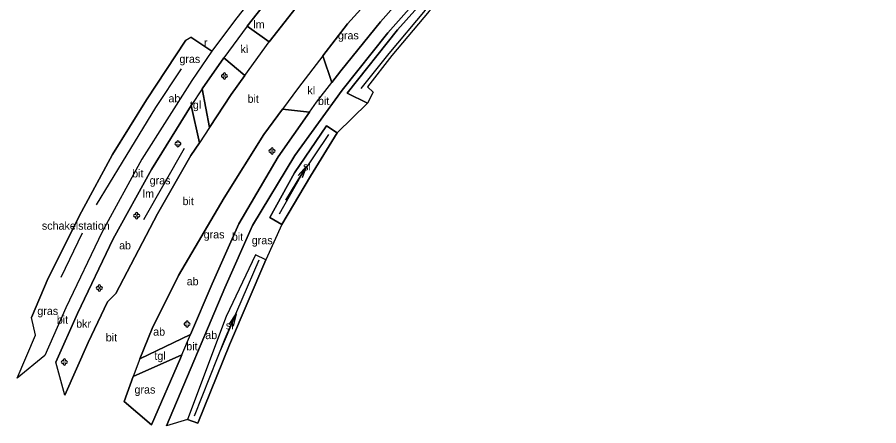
# Model space of a CAD drawing. Extents: x 154825 to 158680, y 370717 to 378075.
# Drawn here: x 156800.6 to 156908.2, y 372365.6 to 372416.7 of the extents above; entities that cross this region are included whole.
import ezdxf

# ---------------------------------------------------------------- set-up
doc = ezdxf.new("R2010")
doc.units = 0
for name, color, linetype in [('ab zonder kabel', 7, 'Continuous'), ('bitumenverharding(vs)', 7, 'Continuous'), ('boom', 7, 'Continuous'), ('brandkr(bovengr)', 7, 'Continuous'), ('breuklijn', 7, 'Continuous'), ('grazige vegetatie(vs)', 7, 'Continuous'), ('greppel - midden sloot', 7, 'Continuous'), ('insteek sloot', 7, 'Continuous'), ('klinkerverharding(vs)', 7, 'Continuous'), ('maaiveldlijn algemeen - gesloten verharding', 7, 'Continuous'), ('maaiveldlijn algemeen - verharding algemeen', 7, 'Continuous'), ('raster - hek', 7, 'Continuous'), ('rioolput(z_inl)', 7, 'Continuous'), ('schakelstation(vs)', 7, 'Continuous'), ('sloot(vs)', 7, 'Continuous'), ('stroomrichting  watergangen', 7, 'Continuous'), ('tegelverh(vs)', 7, 'Continuous'), ('verlichtingsobject', 7, 'Continuous'), ('vlak_Grazige_vegetatie', 7, 'Continuous')]:
    doc.layers.add(name, color=color, linetype=linetype)

msp = doc.modelspace()

# ---------------------------------------------------------------- linework, layer by layer
at = {"layer": 'boom'}
for centre in [(156826.47, 372409.36), (156820.66, 372400.88), (156832.42, 372399.98), (156815.51, 372391.9), (156810.85, 372382.85), (156821.81, 372378.33), (156806.48, 372373.59)]:
    msp.add_circle(centre, 0.006, dxfattribs=at)
for centre, start, end in [((156826.47, 372409.58), 312.075, 227.925), ((156826.25, 372409.36), 42.075, 317.925), ((156826.47, 372409.13), 132.075, 47.925), ((156826.69, 372409.36), 222.075, 137.925), ((156820.43, 372400.88), 42.075, 317.925), ((156820.66, 372401.1), 312.075, 227.925), ((156820.88, 372400.88), 222.075, 137.925), ((156820.66, 372400.66), 132.075, 47.925), ((156832.19, 372399.98), 42.075, 317.925), ((156832.42, 372400.2), 312.075, 227.925), ((156832.64, 372399.98), 222.075, 137.925), ((156832.42, 372399.75), 132.075, 47.925), ((156815.29, 372391.9), 42.075, 317.925), ((156815.51, 372392.12), 312.075, 227.925), ((156815.51, 372391.67), 132.075, 47.925), ((156815.73, 372391.9), 222.075, 137.925), ((156810.62, 372382.85), 42.075, 317.925), ((156810.85, 372383.07), 312.075, 227.925), ((156810.85, 372382.62), 132.075, 47.925), ((156811.07, 372382.85), 222.075, 137.925), ((156821.58, 372378.33), 42.075, 317.925), ((156821.81, 372378.56), 312.075, 227.925), ((156822.03, 372378.33), 222.075, 137.925), ((156821.81, 372378.11), 132.075, 47.925), ((156806.25, 372373.59), 42.075, 317.925), ((156806.48, 372373.82), 312.075, 227.925), ((156806.48, 372373.37), 132.075, 47.925), ((156806.7, 372373.59), 222.075, 137.925)]:
    msp.add_arc(centre, 0.158, start, end, dxfattribs=at)
at = {"layer": 'breuklijn'}
msp.add_lwpolyline([(156816.39, 372391.42), (156821.5, 372400.35)], dxfattribs=at)
at = {"layer": 'greppel - midden sloot'}
for points in [[(156863.71, 372430.52), (156858.89, 372425.63), (156851.56, 372417.6), (156847, 372412.16), (156843.52, 372407.79)], [(156810.51, 372393.26), (156813.76, 372398.59), (156817.91, 372405.4), (156821.11, 372410.25)], [(156833.37, 372392.14), (156836.02, 372396.83), (156839.51, 372402.03)], [(156806.06, 372384.2), (156808.74, 372389.73)], [(156822.73, 372366.88), (156826.56, 372376.53), (156830.8, 372386.38)], [(156800.59, 372371.59), (156802.86, 372376.97)]]:
    msp.add_lwpolyline(points, dxfattribs=at)
at = {"layer": 'insteek sloot'}
for points in [[(156844.35, 372405.96), (156841.82, 372407.21), (156848.11, 372415.14), (156854.97, 372422.83), (156861.15, 372429.18), (156863.97, 372431.81), (156864.52, 372431.37), (156864.84, 372430.88), (156859.39, 372425.3), (156852.03, 372417.46), (156847.38, 372411.94), (156844.36, 372407.99), (156845.03, 372407.34)], [(156832.16, 372391.66), (156833.64, 372390.8), (156837.24, 372396.82), (156840.54, 372402.25), (156839.23, 372403.11), (156835.23, 372397.24), (156832.16, 372391.66)], [(156821.85, 372366.41), (156823.16, 372365.94), (156827.1, 372375.74), (156831.63, 372386.36), (156830.35, 372386.98), (156826.67, 372379.27), (156821.85, 372366.41)]]:
    msp.add_lwpolyline(points, dxfattribs=at)
at = {"layer": 'maaiveldlijn algemeen - gesloten verharding'}
for points in [[(156908.52, 372464.53), (156898.44, 372458.84), (156897.09, 372458.03), (156894.3, 372456.31), (156889.29, 372453.07), (156884.66, 372450.07), (156874.8, 372442.6), (156871.75, 372440.11), (156866.81, 372435.59), (156866.44, 372435.25), (156862.3, 372431.22), (156854.27, 372423.1), (156846.87, 372414.74), (156841.18, 372407.59), (156835.27, 372399.43), (156829.96, 372390.65), (156826.51, 372382.86), (156819.22, 372365.62)], [(156874.01, 372446.71), (156867.89, 372441.58), (156865.57, 372439.51), (156863.22, 372437.42), (156859.67, 372434.25), (156849.25, 372424.08), (156841.84, 372415.9), (156838.75, 372411.86), (156835.74, 372407.91), (156833.73, 372405.21)], [(156837.09, 372404.83), (156837.97, 372406.1), (156839.88, 372408.53), (156841.03, 372409.99), (156845.95, 372416.15), (156852.8, 372423.89), (156859.89, 372431.25), (156865.84, 372436.92), (156868.28, 372439.16), (156869.71, 372440.47), (156874.33, 372444.38)], [(156832.08, 372413.63), (156838.79, 372422.27), (156843.29, 372427.87), (156847.08, 372431.87)], [(156841.47, 372430.51), (156836.8, 372425.13), (156829.33, 372415.61)], [(156830.72, 372420.1), (156827.85, 372416.43), (156824.9, 372412.46)], [(156829.33, 372415.61), (156826.4, 372411.63)], [(156824.61, 372402.92), (156827.32, 372407.04), (156829.04, 372409.41), (156832.08, 372413.63)], [(156824.9, 372412.46), (156822.4, 372408.8), (156816.16, 372398.94), (156811.2, 372389.88), (156806.65, 372380.39), (156804.05, 372374.39)], [(156826.4, 372411.63), (156823.69, 372407.75)], [(156823.69, 372407.75), (156822.3, 372405.65)], [(156822.3, 372405.65), (156817.35, 372397.68), (156812.57, 372389.01), (156808.13, 372379.66), (156805.42, 372373.59)], [(156833.73, 372405.21), (156831.38, 372402.04), (156826.44, 372394.11), (156820.74, 372384.4), (156817.46, 372377.8), (156815.92, 372374), (156815.08, 372371.77), (156813.94, 372368.66)], [(156817.37, 372365.76), (156820.99, 372374.09), (156821.15, 372374.48), (156822.25, 372377.05), (156824.94, 372383.36), (156828.27, 372390.87), (156833.18, 372399.26), (156837.09, 372404.83)], [(156824.61, 372402.92), (156823.36, 372401.02)], [(156806.54, 372369.45), (156809.45, 372376.04), (156811.85, 372381.14), (156812.91, 372382.17), (156818.11, 372392.12), (156822.29, 372399.41), (156823.36, 372401.02)]]:
    msp.add_lwpolyline(points, dxfattribs=at)
at = {"layer": 'maaiveldlijn algemeen - verharding algemeen'}
for points in [[(156829.33, 372415.61), (156832.08, 372413.63)], [(156824.9, 372412.46), (156822.27, 372414.2)], [(156838.75, 372411.86), (156839.88, 372408.53)], [(156829.04, 372409.41), (156826.4, 372411.63)], [(156823.69, 372407.75), (156824.61, 372402.92)], [(156823.36, 372401.02), (156822.3, 372405.65)], [(156837.09, 372404.83), (156833.73, 372405.21)], [(156815.92, 372374), (156822.25, 372377.05)], [(156821.15, 372374.48), (156815.08, 372371.77)], [(156813.94, 372368.66), (156817.37, 372365.76)]]:
    msp.add_lwpolyline(points, dxfattribs=at)
at = {"layer": 'raster - hek'}
msp.add_lwpolyline([(156821.63, 372413.85), (156816.73, 372406.38), (156812.48, 372399.55), (156808.63, 372392.36), (156804.46, 372384.09), (156802.39, 372379.16)], dxfattribs=at)
at = {"layer": 'stroomrichting  watergangen'}
for p, q in [((156834.15, 372393.83), (156836.74, 372398.1)), ((156836.72, 372398.09), (156835.68, 372396.9)), ((156836.74, 372398.1), (156836.17, 372396.63)), ((156825.96, 372375.03), (156827.92, 372379.62)), ((156827.9, 372379.61), (156827.04, 372378.29)), ((156827.92, 372379.62), (156827.56, 372378.08))]:
    msp.add_line(p, q, dxfattribs=at)
at = {"layer": 'vlak_Grazige_vegetatie'}
for points in [[(156841.03, 372409.99), (156839.88, 372408.53), (156838.75, 372411.86), (156841.84, 372415.9), (156849.25, 372424.08), (156859.67, 372434.25), (156863.22, 372437.42), (156865.84, 372436.92), (156859.89, 372431.25), (156852.8, 372423.89), (156845.95, 372416.15)], [(156845.03, 372407.34), (156844.35, 372405.96), (156841.82, 372407.21), (156848.11, 372415.14), (156854.97, 372422.83), (156861.15, 372429.18), (156863.97, 372431.81), (156864.52, 372431.37), (156864.84, 372430.88), (156859.39, 372425.3), (156852.03, 372417.46), (156847.38, 372411.94), (156844.36, 372407.99)], [(156838.79, 372422.27), (156832.08, 372413.63), (156829.33, 372415.61), (156836.8, 372425.13), (156841.47, 372430.51), (156843.29, 372427.87)], [(156804.05, 372374.39), (156800.59, 372371.59), (156802.86, 372376.97), (156802.39, 372379.16), (156804.46, 372384.09), (156808.63, 372392.36), (156812.48, 372399.55), (156816.73, 372406.38), (156821.63, 372413.85), (156822.27, 372414.2), (156824.9, 372412.46), (156822.4, 372408.8), (156816.16, 372398.94), (156811.2, 372389.88), (156806.65, 372380.39)], [(156827.32, 372407.04), (156824.61, 372402.92), (156823.69, 372407.75), (156826.4, 372411.63), (156829.04, 372409.41)], [(156809.45, 372376.04), (156806.54, 372369.45), (156805.42, 372373.59), (156808.13, 372379.66), (156812.57, 372389.01), (156817.35, 372397.68), (156822.3, 372405.65), (156823.36, 372401.02), (156822.29, 372399.41), (156818.11, 372392.12), (156812.91, 372382.17), (156811.85, 372381.14)], [(156822.25, 372377.05), (156815.92, 372374), (156817.46, 372377.8), (156820.74, 372384.4), (156826.44, 372394.11), (156831.38, 372402.04), (156833.73, 372405.21), (156837.09, 372404.83), (156833.18, 372399.26), (156828.27, 372390.87), (156824.94, 372383.36)], [(156837.24, 372396.82), (156833.64, 372390.8), (156832.16, 372391.66), (156835.23, 372397.24), (156839.23, 372403.11), (156840.54, 372402.25)], [(156820.99, 372374.09), (156817.37, 372365.76), (156813.94, 372368.66), (156815.08, 372371.77), (156821.15, 372374.48)]]:
    msp.add_lwpolyline(points, close=True, dxfattribs=at)
msp.add_lwpolyline([(156854.97, 372422.83), (156848.11, 372415.14), (156841.82, 372407.21), (156844.35, 372405.96), (156840.54, 372402.25), (156839.23, 372403.11), (156835.23, 372397.24), (156832.16, 372391.66), (156833.64, 372390.8), (156831.63, 372386.36), (156827.1, 372375.74), (156823.16, 372365.94), (156821.85, 372366.41), (156819.22, 372365.62), (156826.51, 372382.86), (156829.96, 372390.65), (156835.27, 372399.43), (156841.18, 372407.59), (156846.87, 372414.74), (156854.27, 372423.1)], dxfattribs=at)

# ---------------------------------------------------------------- texts
at = {"layer": 'ab zonder kabel'}
for p in [(156819.48, 372406.06), (156813.31, 372387.68), (156821.76, 372383.19), (156817.57, 372376.89), (156824.08, 372376.46)]:
    msp.add_text('ab', height=1, dxfattribs=at).set_placement(p)
at = {"layer": 'bitumenverharding(vs)'}
for p in [(156829.36, 372406.01), (156838.16, 372405.74), (156814.94, 372396.68), (156821.24, 372393.21), (156827.4, 372388.76), (156805.53, 372378.39), (156811.65, 372376.17), (156821.71, 372375.06)]:
    msp.add_text('bit', height=1, dxfattribs=at).set_placement(p)
at = {"layer": 'brandkr(bovengr)'}
msp.add_text('bkr', height=1, dxfattribs=at).set_placement((156807.95, 372377.89))
at = {"layer": 'grazige vegetatie(vs)'}
for p in [(156840.65, 372413.94), (156820.85, 372410.99), (156817.13, 372395.81), (156823.88, 372389.05), (156829.89, 372388.32), (156803.1, 372379.48), (156815.24, 372369.65)]:
    msp.add_text('gras', height=1, dxfattribs=at).set_placement(p)
at = {"layer": 'klinkerverharding(vs)'}
msp.add_text('kl', height=1, rotation=1.1458, dxfattribs=at).set_placement((156828.49, 372412.22))
msp.add_text('kl', height=1, dxfattribs=at).set_placement((156836.84, 372407.06))
at = {"layer": 'rioolput(z_inl)'}
msp.add_text('r', height=1, dxfattribs=at).set_placement((156823.93, 372413.05))
at = {"layer": 'schakelstation(vs)'}
msp.add_text('schakelstation', height=1, dxfattribs=at).set_placement((156803.67, 372390.14))
at = {"layer": 'sloot(vs)'}
for p in [(156836.3, 372397.55), (156826.65, 372377.67)]:
    msp.add_text('sl', height=1, dxfattribs=at).set_placement(p)
at = {"layer": 'tegelverh(vs)'}
for p in [(156822.16, 372405.26), (156817.72, 372373.87)]:
    msp.add_text('tgl', height=1, dxfattribs=at).set_placement(p)
at = {"layer": 'verlichtingsobject'}
for p in [(156830.08, 372415.3), (156816.27, 372394.15)]:
    msp.add_text('lm', height=1, dxfattribs=at).set_placement(p)

doc.saveas('drawing.dxf')
